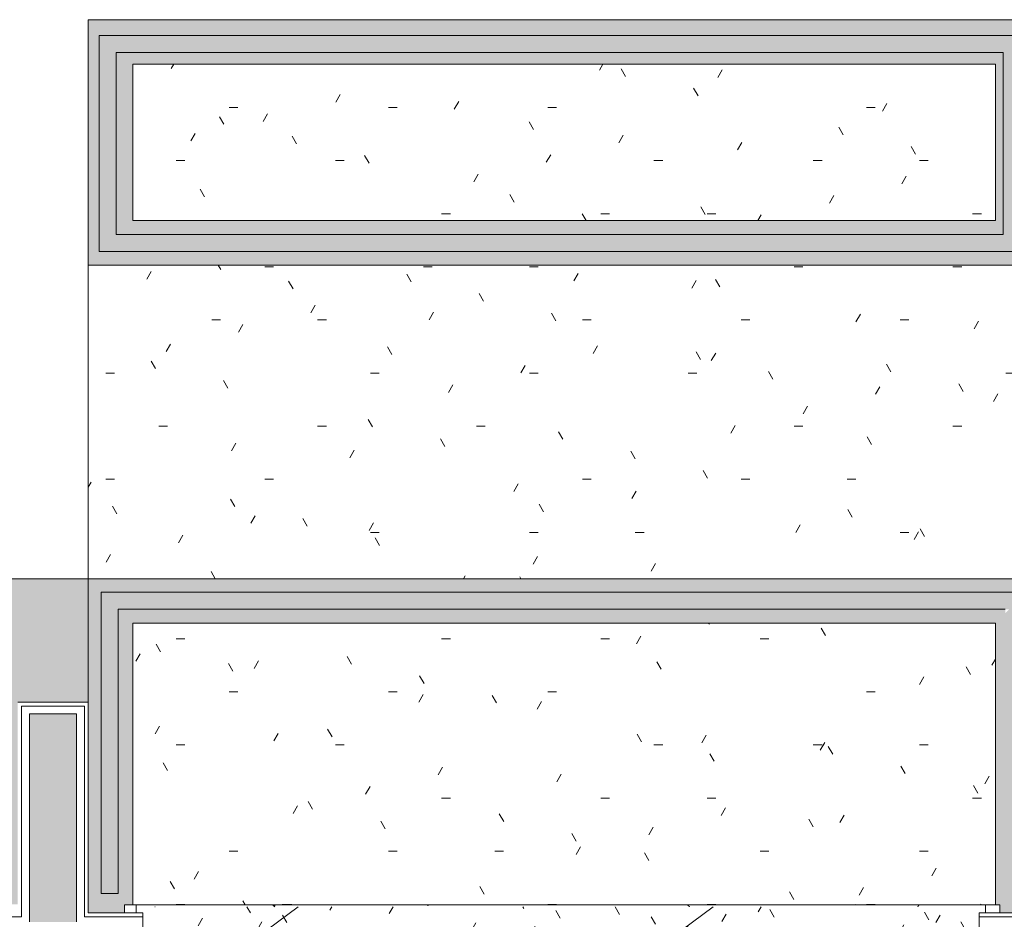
# Model space of a CAD drawing. Header units: millimetres. Extents: x -18260 to 188148, y -14086 to 2351883.
# Tile 345 of 592: x 43497 to 47264, y 4617 to 8058. Entities that reach past the tile are written whole.
import ezdxf

# ---------------------------------------------------------------- set-up
doc = ezdxf.new("R2010")
doc.units = ezdxf.units.MM
for name, color, linetype, lineweight in [('A-AREA', 32, 'Continuous', 9), ('A-FLOR', 192, 'Continuous', 18), ('A-FLOR-PATT', 8, 'Continuous', 18), ('A-GLAZ', 151, 'Continuous', 9), ('A-GLAZ-SILL', 1, 'Continuous', 9), ('A-WALL', 113, 'Continuous', 18), ('A-WALL-PATT', 111, 'Continuous', 25)]:
    doc.layers.add(name, color=color, linetype=linetype, lineweight=lineweight)
pattern_1 = [(0, (0, 0), (812.8, 203.2), [33.528, -576.072, 33.528, -576.072, -3251.2]), (0, (0, 0), (812.8, 203.2), [-1219.2, 33.528, -1185.672, 33.528, -576.072, -1422.4]), (0, (0, 0), (812.8, 203.2), [-3048, 33.528, -372.872, 33.528, -982.472]), (120, (304.8, 101.6), (-582.3764, 602.3054), [33.528, -576.072, 33.528, -576.072, -3251.2]), (120, (304.8, 101.6), (-582.3764, 602.3054), [-1219.2, 33.528, -1185.672, 33.528, -576.072, -1422.4]), (120, (304.8, 101.6), (-582.3764, 602.3054), [-3048, 33.528, -372.872, 33.528, -982.472]), (240, (406.4, 508), (-230.4236, -805.5054), [33.528, -576.072, 33.528, -576.072, -3251.2]), (240, (406.4, 508), (-230.4236, -805.5054), [-1219.2, 33.528, -1185.672, 33.528, -576.072, -1422.4]), (240, (406.4, 508), (-230.4236, -805.5054), [-3048, 33.528, -372.872, 33.528, -982.472])]

# ---------------------------------------------------------------- blocks, each defined once
blk = doc.blocks.new('FP_107-PLANTA DE IMPERMEABILIZAÇÃO - 1 PAV_')
at = {"layer": 'A-GLAZ-SILL', "color": 90, "lineweight": 5}
for p, q in [((-1630, 107.5), (-1675, 107.5)), ((1675, 107.5), (1620, 107.5))]:
    blk.add_line(p, q, dxfattribs=at)
at = {"layer": 'A-GLAZ-SILL', "lineweight": 5}
for p, q in [((-1470.6, 108.6), (-1470.8, 108.7)), ((-1470.5, 108.6), (-1470.6, 108.6)), ((-1470.4, 108.6), (-1470.5, 108.6)), ((-1470.2, 108.5), (-1470.4, 108.6)), ((-1470.1, 108.5), (-1470.2, 108.5)), ((-1470, 108.4), (-1470.1, 108.5)), ((-1469.8, 108.4), (-1470, 108.4)), ((-1469.7, 108.3), (-1469.8, 108.4)), ((-1469.6, 108.2), (-1469.7, 108.3)), ((-1469.4, 108.1), (-1469.6, 108.2)), ((-1469.3, 108), (-1469.4, 108.1)), ((-1469.2, 107.9), (-1469.3, 108)), ((-1469.1, 107.8), (-1469.2, 107.9)), ((-1468.9, 107.6), (-1469.1, 107.8)), ((-1468.8, 107.5), (-1468.9, 107.6)), ((-1045.4, 107.5), (-1045.8, 107.5)), ((-1045, 107.6), (-1045.4, 107.5)), ((-1044.7, 107.7), (-1045, 107.6)), ((-1044.3, 107.7), (-1044.7, 107.7)), ((-1044, 107.8), (-1044.3, 107.7)), ((-1043.6, 107.9), (-1044, 107.8)), ((-1043.3, 107.9), (-1043.6, 107.9)), ((-1042.9, 108), (-1043.3, 107.9)), ((-1042.5, 108.1), (-1042.9, 108)), ((-1042.2, 108.1), (-1042.5, 108.1)), ((-1041.8, 108.2), (-1042.2, 108.1)), ((-1041.5, 108.2), (-1041.8, 108.2)), ((-1041.1, 108.3), (-1041.5, 108.2)), ((-1040.8, 108.3), (-1041.1, 108.3)), ((-1040.4, 108.3), (-1040.8, 108.3)), ((-1040, 108.4), (-1040.4, 108.3)), ((-1039.7, 108.4), (-1040, 108.4)), ((-1039.3, 108.4), (-1039.7, 108.4)), ((-1039, 108.5), (-1039.3, 108.4)), ((-1038.6, 108.5), (-1039, 108.5)), ((-1038.3, 108.5), (-1038.6, 108.5)), ((-1037.9, 108.6), (-1038.3, 108.5)), ((-1037.5, 108.6), (-1037.9, 108.6)), ((-1037.2, 108.6), (-1037.5, 108.6)), ((-1036.8, 108.6), (-1037.2, 108.6)), ((-1036.5, 108.6), (-1036.8, 108.6)), ((-1036.1, 108.6), (-1036.5, 108.6)), ((-1035.8, 108.7), (-1036.1, 108.6)), ((-1035.4, 108.7), (-1035.8, 108.7)), ((-1035.1, 108.7), (-1035.4, 108.7)), ((-288.1, 107.6), (-288.2, 107.5)), ((-288, 107.8), (-288.1, 107.6)), ((-287.9, 107.9), (-288, 107.8)), ((-287.7, 108), (-287.9, 107.9)), ((-287.6, 108.1), (-287.7, 108)), ((-287.5, 108.2), (-287.6, 108.1)), ((-287.3, 108.3), (-287.5, 108.2)), ((-287.2, 108.4), (-287.3, 108.3)), ((-287.1, 108.4), (-287.2, 108.4)), ((-286.9, 108.5), (-287.1, 108.4)), ((-286.8, 108.5), (-286.9, 108.5)), ((-286.7, 108.6), (-286.8, 108.5)), ((-286.5, 108.6), (-286.7, 108.6)), ((-286.4, 108.6), (-286.5, 108.6)), ((-286.3, 108.7), (-286.4, 108.6)), ((64.2, 107.9), (64, 107.8)), ((64.3, 108), (64.2, 107.9)), ((64.4, 108.1), (64.3, 108)), ((64.5, 108.2), (64.4, 108.1)), ((64.7, 108.3), (64.5, 108.2)), ((64.8, 108.4), (64.7, 108.3)), ((64.9, 108.5), (64.8, 108.4)), ((65, 108.5), (64.9, 108.5)), ((65.2, 108.6), (65, 108.5)), ((65.3, 108.6), (65.2, 108.6)), ((65.4, 108.6), (65.3, 108.6)), ((65.6, 108.6), (65.4, 108.6)), ((65.7, 108.7), (65.6, 108.6)), ((542.1, 107.5), (541.8, 107.5)), ((542.5, 107.6), (542.1, 107.5)), ((542.8, 107.7), (542.5, 107.6)), ((543.2, 107.7), (542.8, 107.7)), ((543.5, 107.8), (543.2, 107.7)), ((543.9, 107.9), (543.5, 107.8)), ((544.3, 107.9), (543.9, 107.9)), ((544.6, 108), (544.3, 107.9)), ((545, 108.1), (544.6, 108)), ((545.3, 108.1), (545, 108.1)), ((545.7, 108.2), (545.3, 108.1)), ((546, 108.2), (545.7, 108.2)), ((546.4, 108.3), (546, 108.2)), ((546.7, 108.3), (546.4, 108.3)), ((547.1, 108.3), (546.7, 108.3)), ((547.5, 108.4), (547.1, 108.3)), ((547.8, 108.4), (547.5, 108.4)), ((548.2, 108.4), (547.8, 108.4)), ((548.5, 108.5), (548.2, 108.4)), ((548.9, 108.5), (548.5, 108.5)), ((549.2, 108.5), (548.9, 108.5)), ((549.6, 108.6), (549.2, 108.5)), ((550, 108.6), (549.6, 108.6)), ((550.3, 108.6), (550, 108.6)), ((550.7, 108.6), (550.3, 108.6)), ((551, 108.6), (550.7, 108.6)), ((551.4, 108.6), (551, 108.6)), ((551.7, 108.7), (551.4, 108.6)), ((552.1, 108.7), (551.7, 108.7)), ((552.5, 108.7), (552.1, 108.7)), ((885.1, 107.7), (885, 107.5)), ((885.2, 107.8), (885.1, 107.7)), ((885.3, 107.9), (885.2, 107.8)), ((885.5, 108), (885.3, 107.9)), ((885.6, 108.1), (885.5, 108)), ((885.7, 108.2), (885.6, 108.1)), ((885.9, 108.3), (885.7, 108.2)), ((886, 108.4), (885.9, 108.3)), ((886.1, 108.4), (886, 108.4)), ((886.3, 108.5), (886.1, 108.4)), ((886.4, 108.6), (886.3, 108.5)), ((886.5, 108.6), (886.4, 108.6)), ((886.6, 108.6), (886.5, 108.6)), ((886.8, 108.6), (886.6, 108.6)), ((886.9, 108.7), (886.8, 108.6)), ((1119.7, 107.6), (1119.6, 107.5)), ((1119.8, 107.8), (1119.7, 107.6)), ((1120, 107.9), (1119.8, 107.8)), ((1120.1, 108), (1120, 107.9)), ((1120.2, 108.1), (1120.1, 108)), ((1120.4, 108.2), (1120.2, 108.1)), ((1120.5, 108.3), (1120.4, 108.2)), ((1120.6, 108.4), (1120.5, 108.3)), ((1120.7, 108.4), (1120.6, 108.4)), ((1120.9, 108.5), (1120.7, 108.4)), ((1121, 108.5), (1120.9, 108.5)), ((1121.1, 108.6), (1121, 108.5)), ((1121.3, 108.6), (1121.1, 108.6)), ((1121.4, 108.6), (1121.3, 108.6)), ((1121.5, 108.7), (1121.4, 108.6)), ((1227.7, 108.6), (1227.5, 108.7)), ((1227.8, 108.6), (1227.7, 108.6)), ((1227.9, 108.6), (1227.8, 108.6)), ((1228, 108.6), (1227.9, 108.6)), ((1228.2, 108.5), (1228, 108.6)), ((1228.3, 108.5), (1228.2, 108.5))]:
    blk.add_line(p, q, dxfattribs=at)
blk = doc.blocks.new('CC_PEITORIL - PEITORIL-V106-PLANTA DE IMPERMEABILIZAÇÃO - 1 PAV_')
at = {"layer": 'A-GLAZ-SILL', "lineweight": 5}
h = blk.add_hatch(dxfattribs=at)
h.set_pattern_fill('FP_53', color=256, style=0, pattern_type=2)
h.set_pattern_definition([(0, (6217.37, -4564.16), (406.4, 101.6), [33.528, -271.272, 33.528, -271.272, -1625.6]), (0, (6217.37, -4564.16), (406.4, 101.6), [-609.6, 33.528, -576.072, 33.528, -271.272, -711.2]), (0, (6217.37, -4564.16), (406.4, 101.6), [-1524, 33.528, -169.672, 33.528, -474.472]), (120, (6369.77, -4513.36), (-291.1882, 301.1527), [33.528, -271.272, 33.528, -271.272, -1625.6]), (120, (6369.77, -4513.36), (-291.1882, 301.1527), [-609.6, 33.528, -576.072, 33.528, -271.272, -711.2]), (120, (6369.77, -4513.36), (-291.1882, 301.1527), [-1524, 33.528, -169.672, 33.528, -474.472]), (240, (6420.57, -4310.16), (-115.2118, -402.7527), [33.528, -271.272, 33.528, -1896.872]), (240, (6420.57, -4310.16), (-115.2118, -402.7527), [-338.328, -271.272, 33.528, -576.072, -1016]), (240, (6420.57, -4310.16), (-115.2118, -402.7527), [-1219.2, 33.528, -271.272, 33.528, -677.672]), (240, (6420.57, -4310.16), (-115.2118, -402.7527), [-1557.528, -169.672, 33.528, -474.472])])
h.paths.add_polyline_path([(-1675, 77.5), (-1630, 77.6), (-1630, 101), (-1675, 101), (-1675, 93.5)])
h.paths.add_polyline_path([(1657.3, 77.5), (1675, 77.5), (1675, 101), (1620, 100.6), (1620, 77.5), (1650, 77.5)])
h = blk.add_hatch(dxfattribs=at)
h.set_pattern_fill('FP_54', color=256, style=0, pattern_type=2)
h.set_pattern_definition([(216.87, (6852.37, -2976.66), (4762.494, 3175.009), [793.75, -7143.75]), (206.565, (7804.9, -3452.9), (-1587.5, -1587.5), [1774.88, -1774.88]), (198.435, (7804.87, -4246.66), (-3174.997, -1587.503), [1004.02, -4016.1])])
h.paths.add_polyline_path([(-1675, 77.5), (-1630, 77.6), (-1630, 101), (-1675, 101), (-1675, 93.5)])
h.paths.add_polyline_path([(1657.3, 77.5), (1675, 77.5), (1675, 101), (1620, 100.6), (1620, 77.5), (1650, 77.5)])
at = {"layer": 'A-GLAZ-SILL', "color": 90, "lineweight": 5}
for p, q in [((-1675, 101), (-1675, 107.5)), ((-1675, 101), (-1675, 77.5)), ((1675, 107.5), (1675, 101)), ((1675, 77.5), (1675, 101))]:
    blk.add_line(p, q, dxfattribs=at)
at = {"layer": 'A-GLAZ', "color": 90, "lineweight": 5}
blk.add_blockref('FP_107-PLANTA DE IMPERMEABILIZAÇÃO - 1 PAV_', (0, 0), dxfattribs=at)
blk = doc.blocks.new('FP_208-PLANTA DE IMPERMEABILIZAÇÃO - 1 PAV_')
at = {"layer": 'A-GLAZ-SILL', "color": 90, "lineweight": 5}
blk.add_line((1625, 107.5), (-1625, 107.5), dxfattribs=at)
at = {"layer": 'A-GLAZ-SILL', "lineweight": 5}
for p, q in [((-1328.7, 107.2), (-1328.8, 107.1)), ((-1328.5, 107.4), (-1328.7, 107.2)), ((-1328.4, 107.5), (-1328.5, 107.4)), ((-1328.3, 107.7), (-1328.4, 107.5)), ((-1328.2, 107.8), (-1328.3, 107.7)), ((-1328, 107.9), (-1328.2, 107.8)), ((-1327.9, 108), (-1328, 107.9)), ((-1327.8, 108.1), (-1327.9, 108)), ((-1327.6, 108.2), (-1327.8, 108.1)), ((-1327.5, 108.3), (-1327.6, 108.2)), ((-1327.4, 108.4), (-1327.5, 108.3)), ((-1327.3, 108.4), (-1327.4, 108.4)), ((-1327.1, 108.5), (-1327.3, 108.4)), ((-1327, 108.5), (-1327.1, 108.5)), ((-1326.9, 108.6), (-1327, 108.5)), ((-1326.7, 108.6), (-1326.9, 108.6)), ((-1326.6, 108.6), (-1326.7, 108.6)), ((-1326.5, 108.7), (-1326.6, 108.6)), ((-1108.7, 108.7), (-1108.8, 108.7)), ((-1108.5, 108.6), (-1108.7, 108.7)), ((-1108.3, 108.6), (-1108.5, 108.6)), ((-1108.1, 108.6), (-1108.3, 108.6)), ((-1107.9, 108.6), (-1108.1, 108.6)), ((-1107.7, 108.6), (-1107.9, 108.6)), ((-1107.5, 108.5), (-1107.7, 108.6)), ((-1107.3, 108.5), (-1107.5, 108.5)), ((-1107.1, 108.5), (-1107.3, 108.5)), ((-1106.9, 108.4), (-1107.1, 108.5)), ((-1106.8, 108.4), (-1106.9, 108.4)), ((-1106.6, 108.4), (-1106.8, 108.4)), ((-1106.4, 108.3), (-1106.6, 108.4)), ((-1106.2, 108.3), (-1106.4, 108.3)), ((-1106, 108.2), (-1106.2, 108.3)), ((-1105.8, 108.1), (-1106, 108.2)), ((-1105.6, 108.1), (-1105.8, 108.1)), ((-1105.4, 108), (-1105.6, 108.1)), ((-1105.2, 107.9), (-1105.4, 108)), ((-1105.1, 107.9), (-1105.2, 107.9)), ((-1104.9, 107.8), (-1105.1, 107.9)), ((-1104.7, 107.7), (-1104.9, 107.8)), ((-1104.5, 107.6), (-1104.7, 107.7)), ((-1104.3, 107.6), (-1104.5, 107.6)), ((-1104.1, 107.5), (-1104.3, 107.6)), ((-1103.9, 107.4), (-1104.1, 107.5)), ((-1103.7, 107.3), (-1103.9, 107.4)), ((-1103.5, 107.2), (-1103.7, 107.3)), ((-1103.3, 107.1), (-1103.5, 107.2)), ((-1103.2, 107), (-1103.3, 107.1)), ((-1103, 106.9), (-1103.2, 107)), ((-1102.8, 106.8), (-1103, 106.9)), ((-1102.6, 106.6), (-1102.8, 106.8)), ((-1102.4, 106.5), (-1102.6, 106.6)), ((-1102.2, 106.4), (-1102.4, 106.5)), ((-1102, 106.3), (-1102.2, 106.4)), ((-1101.8, 106.2), (-1102, 106.3)), ((-1101.6, 106.1), (-1101.8, 106.2)), ((-1101.5, 105.9), (-1101.6, 106.1)), ((-1101.3, 105.8), (-1101.5, 105.9)), ((-1101.1, 105.7), (-1101.3, 105.8)), ((-1100.9, 105.5), (-1101.1, 105.7)), ((-1100.7, 105.4), (-1100.9, 105.5)), ((-1100.5, 105.3), (-1100.7, 105.4)), ((-1100.3, 105.1), (-1100.5, 105.3)), ((-1100.1, 105), (-1100.3, 105.1)), ((-1099.9, 104.8), (-1100.1, 105)), ((-1099.8, 104.7), (-1099.9, 104.8)), ((-1099.6, 104.5), (-1099.8, 104.7)), ((-1099.4, 104.4), (-1099.6, 104.5)), ((-1099.2, 104.2), (-1099.4, 104.4)), ((-1099, 104.1), (-1099.2, 104.2)), ((-1098.8, 103.9), (-1099, 104.1)), ((-1098.6, 103.8), (-1098.8, 103.9)), ((-1098.4, 103.6), (-1098.6, 103.8)), ((-1098.2, 103.5), (-1098.4, 103.6)), ((-1098, 103.3), (-1098.2, 103.5)), ((-1097.9, 103.1), (-1098, 103.3)), ((-1097.7, 103), (-1097.9, 103.1)), ((-1097.5, 102.8), (-1097.7, 103)), ((-1097.5, 101.3), (-1097.6, 101)), ((-1097.3, 102.7), (-1097.5, 102.8)), ((-1097.3, 101.5), (-1097.5, 101.3)), ((-1097.1, 102.5), (-1097.3, 102.7)), ((-1097.2, 101.8), (-1097.3, 101.5)), ((-1097.1, 102.1), (-1097.2, 101.8)), ((-1096.9, 102.3), (-1097.1, 102.5)), ((-1097, 102.3), (-1097.1, 102.1)), ((-1096.8, 102.6), (-1097, 102.3)), ((-1096.7, 102.2), (-1096.9, 102.3)), ((-1096.7, 102.8), (-1096.8, 102.6)), ((-1096.6, 103.1), (-1096.7, 102.8)), ((-1096.5, 102), (-1096.7, 102.2)), ((-1096.4, 103.4), (-1096.6, 103.1)), ((-1096.3, 101.8), (-1096.5, 102)), ((-1096.3, 103.6), (-1096.4, 103.4)), ((-1096.2, 103.9), (-1096.3, 103.6)), ((-1096.2, 101.7), (-1096.3, 101.8)), ((-1096, 104.1), (-1096.2, 103.9)), ((-1096, 101.5), (-1096.2, 101.7)), ((-1095.9, 104.4), (-1096, 104.1)), ((-1095.8, 101.3), (-1096, 101.5)), ((-1095.8, 104.6), (-1095.9, 104.4)), ((-1095.6, 104.8), (-1095.8, 104.6)), ((-1095.6, 101.2), (-1095.8, 101.3)), ((-1095.5, 105.1), (-1095.6, 104.8)), ((-1095.4, 101), (-1095.6, 101.2)), ((-1095.4, 105.3), (-1095.5, 105.1)), ((-1095.2, 105.5), (-1095.4, 105.3)), ((-1095.1, 105.7), (-1095.2, 105.5)), ((-1095, 105.9), (-1095.1, 105.7)), ((-1094.9, 106.1), (-1095, 105.9)), ((-1094.7, 106.3), (-1094.9, 106.1)), ((-1094.6, 106.5), (-1094.7, 106.3)), ((-1094.5, 106.7), (-1094.6, 106.5)), ((-1094.3, 106.9), (-1094.5, 106.7)), ((-1094.2, 107), (-1094.3, 106.9)), ((-1094.1, 107.2), (-1094.2, 107)), ((-1093.9, 107.4), (-1094.1, 107.2)), ((-1093.8, 107.5), (-1093.9, 107.4)), ((-1093.7, 107.6), (-1093.8, 107.5)), ((-1093.5, 107.8), (-1093.7, 107.6)), ((-1093.4, 107.9), (-1093.5, 107.8)), ((-1093.3, 108), (-1093.4, 107.9)), ((-1093.1, 108.1), (-1093.3, 108)), ((-1093, 108.2), (-1093.1, 108.1)), ((-1092.9, 108.3), (-1093, 108.2)), ((-1092.8, 108.4), (-1092.9, 108.3)), ((-1092.6, 108.4), (-1092.8, 108.4)), ((-1092.5, 108.5), (-1092.6, 108.4)), ((-1092.4, 108.5), (-1092.5, 108.5)), ((-1092.2, 108.6), (-1092.4, 108.5)), ((-1092.1, 108.6), (-1092.2, 108.6)), ((-1092, 108.6), (-1092.1, 108.6)), ((-1091.8, 108.7), (-1092, 108.6)), ((-509.6, 103.9), (-509.7, 103.6)), ((-509.4, 104.1), (-509.6, 103.9)), ((-509.3, 104.4), (-509.4, 104.1)), ((-509.2, 104.6), (-509.3, 104.4)), ((-509, 104.9), (-509.2, 104.6)), ((-508.9, 105.1), (-509, 104.9)), ((-508.8, 105.3), (-508.9, 105.1)), ((-508.6, 105.5), (-508.8, 105.3)), ((-508.5, 105.7), (-508.6, 105.5)), ((-508.4, 105.9), (-508.5, 105.7)), ((-508.3, 106.1), (-508.4, 105.9)), ((-508.1, 106.3), (-508.3, 106.1)), ((-508, 106.5), (-508.1, 106.3)), ((-507.9, 106.7), (-508, 106.5)), ((-507.7, 106.9), (-507.9, 106.7)), ((-507.6, 107), (-507.7, 106.9)), ((-507.5, 107.2), (-507.6, 107)), ((-507.3, 107.4), (-507.5, 107.2)), ((-507.2, 107.5), (-507.3, 107.4)), ((-507.1, 107.6), (-507.2, 107.5)), ((-506.9, 107.8), (-507.1, 107.6)), ((-506.8, 107.9), (-506.9, 107.8)), ((-506.7, 108), (-506.8, 107.9)), ((-506.6, 108.1), (-506.7, 108)), ((-506.4, 108.2), (-506.6, 108.1)), ((-506.3, 108.3), (-506.4, 108.2)), ((-506.2, 108.4), (-506.3, 108.3)), ((-506, 108.4), (-506.2, 108.4)), ((-505.9, 108.5), (-506, 108.4)), ((-505.8, 108.5), (-505.9, 108.5)), ((-505.6, 108.6), (-505.8, 108.5)), ((-505.5, 108.6), (-505.6, 108.6)), ((-505.4, 108.6), (-505.5, 108.6)), ((-505.2, 108.7), (-505.4, 108.6)), ((-420.4, 108.6), (-420.6, 108.7)), ((-420.3, 108.6), (-420.4, 108.6)), ((-420.2, 108.6), (-420.3, 108.6)), ((-420.1, 108.6), (-420.2, 108.6)), ((-419.9, 108.5), (-420.1, 108.6)), ((-419.8, 108.5), (-419.9, 108.5)), ((-419.7, 108.4), (-419.8, 108.5)), ((-419.6, 108.3), (-419.7, 108.4)), ((-419.4, 108.2), (-419.6, 108.3)), ((-419.3, 108.1), (-419.4, 108.2)), ((-419.2, 108.1), (-419.3, 108.1)), ((-419.1, 107.9), (-419.2, 108.1)), ((-418.9, 107.8), (-419.1, 107.9)), ((-418.8, 107.7), (-418.9, 107.8)), ((-418.7, 107.6), (-418.8, 107.7)), ((-418.6, 107.5), (-418.7, 107.6)), ((478.8, 108.7), (478.7, 108.7)), ((479, 108.6), (478.8, 108.7)), ((479.2, 108.6), (479, 108.6)), ((479.4, 108.6), (479.2, 108.6)), ((479.6, 108.6), (479.4, 108.6)), ((479.8, 108.6), (479.6, 108.6)), ((480, 108.5), (479.8, 108.6)), ((480.2, 108.5), (480, 108.5)), ((480.4, 108.5), (480.2, 108.5)), ((480.6, 108.4), (480.4, 108.5)), ((480.7, 108.4), (480.6, 108.4)), ((480.9, 108.4), (480.7, 108.4)), ((481.1, 108.3), (480.9, 108.4)), ((481.3, 108.3), (481.1, 108.3)), ((481.5, 108.2), (481.3, 108.3)), ((481.7, 108.1), (481.5, 108.2)), ((481.9, 108.1), (481.7, 108.1)), ((482.1, 108), (481.9, 108.1)), ((482.3, 107.9), (482.1, 108)), ((482.4, 107.9), (482.3, 107.9)), ((482.6, 107.8), (482.4, 107.9)), ((482.8, 107.7), (482.6, 107.8)), ((483, 107.6), (482.8, 107.7)), ((483.2, 107.6), (483, 107.6)), ((483.4, 107.5), (483.2, 107.6)), ((483.6, 107.4), (483.4, 107.5)), ((483.8, 107.3), (483.6, 107.4)), ((484, 107.2), (483.8, 107.3)), ((484.2, 107.1), (484, 107.2)), ((484.3, 107), (484.2, 107.1)), ((484.5, 106.9), (484.3, 107)), ((484.7, 106.8), (484.5, 106.9)), ((484.9, 106.6), (484.7, 106.8)), ((485.1, 106.5), (484.9, 106.6)), ((485.3, 106.4), (485.1, 106.5)), ((485.5, 106.3), (485.3, 106.4)), ((485.7, 106.2), (485.5, 106.3)), ((485.9, 106.1), (485.7, 106.2)), ((486, 105.9), (485.9, 106.1)), ((486.2, 105.8), (486, 105.9)), ((486.4, 105.7), (486.2, 105.8)), ((486.6, 105.5), (486.4, 105.7)), ((486.8, 105.4), (486.6, 105.5)), ((487, 105.3), (486.8, 105.4)), ((487.2, 105.1), (487, 105.3)), ((487.4, 105), (487.2, 105.1)), ((487.6, 104.8), (487.4, 105)), ((487.7, 104.7), (487.6, 104.8)), ((487.9, 104.5), (487.7, 104.7)), ((488.1, 104.4), (487.9, 104.5)), ((488.3, 104.2), (488.1, 104.4)), ((488.5, 104.1), (488.3, 104.2)), ((488.7, 103.9), (488.5, 104.1)), ((488.9, 103.8), (488.7, 103.9)), ((489.1, 103.6), (488.9, 103.8)), ((489.3, 103.5), (489.1, 103.6)), ((489.5, 103.3), (489.3, 103.5)), ((489.6, 103.1), (489.5, 103.3)), ((489.8, 103), (489.6, 103.1)), ((490, 102.8), (489.8, 103)), ((490.2, 102.7), (490, 102.8)), ((490.4, 102.5), (490.2, 102.7)), ((490.6, 102.3), (490.4, 102.5)), ((490.8, 102.2), (490.6, 102.3)), ((491, 102), (490.8, 102.2)), ((491.2, 101.8), (491, 102)), ((491.3, 101.7), (491.2, 101.8)), ((491.5, 101.5), (491.3, 101.7)), ((491.7, 101.3), (491.5, 101.5)), ((491.9, 101.2), (491.7, 101.3)), ((492.1, 101), (491.9, 101.2)), ((1366.2, 101.3), (1366.1, 101)), ((1366.3, 101.5), (1366.2, 101.3)), ((1366.5, 101.8), (1366.3, 101.5)), ((1366.6, 102.1), (1366.5, 101.8)), ((1366.7, 102.3), (1366.6, 102.1)), ((1366.8, 102.6), (1366.7, 102.3)), ((1367, 102.8), (1366.8, 102.6)), ((1367.1, 103.1), (1367, 102.8)), ((1367.2, 103.4), (1367.1, 103.1)), ((1367.4, 103.6), (1367.2, 103.4)), ((1367.5, 103.9), (1367.4, 103.6)), ((1367.6, 104.1), (1367.5, 103.9)), ((1367.8, 104.4), (1367.6, 104.1)), ((1367.9, 104.6), (1367.8, 104.4)), ((1368, 104.8), (1367.9, 104.6)), ((1368.2, 105.1), (1368, 104.8)), ((1368.3, 105.3), (1368.2, 105.1)), ((1368.4, 105.5), (1368.3, 105.3)), ((1368.6, 105.7), (1368.4, 105.5)), ((1368.7, 105.9), (1368.6, 105.7)), ((1368.8, 106.1), (1368.7, 105.9)), ((1368.9, 106.3), (1368.8, 106.1)), ((1369.1, 106.5), (1368.9, 106.3)), ((1369.2, 106.7), (1369.1, 106.5)), ((1369.3, 106.9), (1369.2, 106.7)), ((1369.5, 107), (1369.3, 106.9)), ((1369.6, 107.2), (1369.5, 107)), ((1369.7, 107.4), (1369.6, 107.2)), ((1369.9, 107.5), (1369.7, 107.4)), ((1370, 107.6), (1369.9, 107.5)), ((1370.1, 107.8), (1370, 107.6)), ((1370.3, 107.9), (1370.1, 107.8)), ((1370.4, 108), (1370.3, 107.9)), ((1370.5, 108.1), (1370.4, 108)), ((1370.7, 108.2), (1370.5, 108.1)), ((1370.8, 108.3), (1370.7, 108.2)), ((1370.9, 108.4), (1370.8, 108.3)), ((1371, 108.4), (1370.9, 108.4)), ((1371.2, 108.5), (1371, 108.4)), ((1371.3, 108.5), (1371.2, 108.5)), ((1371.4, 108.6), (1371.3, 108.5)), ((1371.6, 108.6), (1371.4, 108.6)), ((1371.7, 108.6), (1371.6, 108.6)), ((1371.8, 108.7), (1371.7, 108.6))]:
    blk.add_line(p, q, dxfattribs=at)
blk = doc.blocks.new('CC_PEITORIL - PEITORIL-V207-PLANTA DE IMPERMEABILIZAÇÃO - 1 PAV_')
at = {"layer": 'A-GLAZ-SILL', "lineweight": 5}
h = blk.add_hatch(dxfattribs=at)
h.set_pattern_fill('FP_212', color=256, style=0, pattern_type=2)
h.set_pattern_definition([(0, (6222.37, -4564.16), (406.4, 101.6), [33.528, -271.272, 33.528, -271.272, -1625.6]), (0, (6222.37, -4564.16), (406.4, 101.6), [-609.6, 33.528, -576.072, 33.528, -271.272, -711.2]), (0, (6222.37, -4564.16), (406.4, 101.6), [-1524, 33.528, -169.672, 33.528, -474.472]), (120, (6374.77, -4513.36), (-291.1882, 301.1527), [33.528, -271.272, 33.528, -271.272, -1625.6]), (120, (6374.77, -4513.36), (-291.1882, 301.1527), [-609.6, 33.528, -576.072, 33.528, -271.272, -711.2]), (120, (6374.77, -4513.36), (-291.1882, 301.1527), [-1524, 33.528, -169.672, 33.528, -474.472]), (240, (6425.57, -4310.16), (-115.2118, -402.7527), [33.528, -271.272, 33.528, -1896.872]), (240, (6425.57, -4310.16), (-115.2118, -402.7527), [-338.328, -271.272, 33.528, -576.072, -1016]), (240, (6425.57, -4310.16), (-115.2118, -402.7527), [-1219.2, 33.528, -271.272, 33.528, -677.672]), (240, (6425.57, -4310.16), (-115.2118, -402.7527), [-1557.528, -169.672, 33.528, -474.472])])
h.paths.add_polyline_path([(1600, -17.5), (1600, 77.5), (1625, 77.5), (1625, 101), (-1625, 101), (-1625, 77.5), (-1600, 77.5), (-1600, -17.5), (1570, -17.5)])
h = blk.add_hatch(dxfattribs=at)
h.set_pattern_fill('FP_213', color=256, style=0, pattern_type=2)
h.set_pattern_definition([(216.87, (6857.37, -2976.66), (4762.494, 3175.009), [793.75, -7143.75]), (206.565, (7809.9, -3452.9), (-1587.5, -1587.5), [1774.88, -1774.88]), (198.435, (7809.87, -4246.66), (-3174.997, -1587.503), [1004.02, -4016.1])])
h.paths.add_polyline_path([(1600, -17.5), (1600, 77.5), (1625, 77.5), (1625, 101), (-1625, 101), (-1625, 77.5), (-1600, 77.5), (-1600, -17.5), (1570, -17.5)])
at = {"layer": 'A-GLAZ-SILL', "color": 90, "lineweight": 5}
for p, q in [((-1625, 101), (-1625, 107.5)), ((-1625, 101), (-1625, 77.5)), ((1625, 107.5), (1625, 101)), ((1625, 77.5), (1625, 101))]:
    blk.add_line(p, q, dxfattribs=at)
at = {"layer": 'A-GLAZ', "color": 90, "lineweight": 5}
blk.add_blockref('FP_208-PLANTA DE IMPERMEABILIZAÇÃO - 1 PAV_', (0, 0), dxfattribs=at)
blk = doc.blocks.new('BE-PMSa-MOD-ARQ-CONEXAODOFUTURO-EX-000-R_rvt-2-PLANTA DE IMPERMEABILIZAÇÃO - 1 PAV_')
at = {"layer": 'A-FLOR-PATT', "lineweight": 5}
h = blk.add_hatch(dxfattribs=at)
h.set_pattern_fill('FP_2', color=71, style=0, pattern_type=2)
h.set_pattern_definition(pattern_1)
h.paths.add_polyline_path([(-5768.9, 4671.7), (-4560.1, 4671.7), (-4560.1, 5749.2), (-7861.1, 5749.2), (-7861.1, 4671.7), (-6948.2, 4671.7)])
h.paths.add_polyline_path([(-7157.7, 7289.2), (-4560.1, 7289.2), (-4560.1, 7887.7), (-7861.1, 7887.7), (-7861.1, 7289.2)])
h = blk.add_hatch(dxfattribs=at)
h.set_pattern_fill('FP_133', color=55, style=0, pattern_type=2)
h.set_pattern_definition([(0, (266.23, 0), (810.407, 203.2), [33.43, -574.376, 33.43, -574.376, -3241.63]), (0, (266.23, 0), (810.407, 203.2), [-1215.611, 33.429, -1182.181, 33.429, -574.376, -1418.213]), (0, (266.23, 0), (810.407, 203.2), [-3039.027, 33.43, -371.774, 33.43, -979.58]), (119.927, (570.13, 101.6), (-580.663, 602.3046), [33.503, -575.648, 33.503, -3824.458]), (119.927, (570.13, 101.6), (-580.663, 602.3046), [-642.655, -575.648, 33.503, -1184.8, -2030.506]), (119.927, (570.13, 101.6), (-580.663, 602.3046), [-2436.607, 33.503, -575.648, 33.503, -1387.85]), (119.927, (570.13, 101.6), (-580.663, 602.3046), [-3079.263, -372.598, 33.503, -981.75]), (240.073, (671.43, 508), (-229.7464, -805.505), [33.503, -575.648, 33.503, -3824.458]), (240.073, (671.43, 508), (-229.7464, -805.505), [-642.655, -575.648, 33.503, -1184.8, -2030.506]), (240.073, (671.43, 508), (-229.7464, -805.505), [-2436.607, 33.503, -575.648, 33.503, -1387.85]), (240.073, (671.43, 508), (-229.7464, -805.505), [-3079.263, -372.598, 33.503, -981.75])])
h.paths.add_polyline_path([(-8031.1, 5919.2), (-4413.5, 5919.2), (-4413.5, 7119.2), (-8031.1, 7119.2), (-8031.1, 7110.4)])
h = blk.add_hatch(dxfattribs=at)
h.set_pattern_fill('FP_2', color=55, style=0, pattern_type=2)
h.set_pattern_definition(pattern_1)
h.paths.add_polyline_path([(-5768.9, -10125.8), (14705.4, -10125.8), (14705.4, -9779.9), (14699.4, -9779.9), (14699.4, -9763.2), (14681.7, -9763.8), (14671, -9768.5), (14665.9, -9780.7), (14665.9, -9856.3), (14670.7, -9865.1), (14677.5, -9868.5), (14678.4, -9869.2), (14678.4, -9881), (14674.1, -9882.1), (14663.1, -9878), (14654.5, -9869.2), (14652, -9860), (14651.9, -9855.7), (14650.9, -9855.7), (14651.9, -9780.7), (14653.7, -9770.1), (14656.9, -9762.9), (14667.1, -9752.6), (14683.4, -9748.2), (14699.4, -9748.2), (14699.4, -9731.6), (14705.4, -9731.6), (14705.4, -9705.7), (14755.4, -9705.7), (14755.4, -9754.7), (14795.4, -9754.7), (14796, -9756.7), (14812.4, -9756.7), (14811.4, -9815.7), (14810.3, -9815.7), (14811.5, -9818.2), (14811.4, -9819.3), (14811.4, -9820.9), (14827.4, -9827.2), (14827.4, -10125.8), (21231.4, -10125.8), (21231.4, 5919.2), (12003.9, 5918.5), (12003.9, 5447.2), (12268.9, 5447.2), (12268.9, 4674.2), (15653.9, 4674.2), (15653.9, 5447.2), (15923.9, 5447.2), (15923.9, 4674.2), (19999.4, 4674.2), (19999.4, 5447.2), (20269.4, 5447.2), (20269.4, 4280.7), (20299.4, 4280.7), (20298.5, 1530.7), (20269.4, 1530.7), (20269.4, 1143.6), (20299.4, 1143.6), (20298.5, -1606.4), (20269.4, -1606.4), (20269.4, -2040.2), (20299.4, -2040.2), (20298.5, -4790.2), (20269.4, -4790.2), (20269.4, -5273.9), (20299.4, -5273.9), (20298.5, -8023.9), (20269.4, -8023.9), (20269.4, -9308.8), (19999.4, -9308.8), (19999.4, -8513.8), (19913.4, -8513.8), (19913.4, -8347.8), (19635.4, -8347.8), (19635.4, -8377.8), (16285.4, -8377), (16285.4, -8347.8), (15971.9, -8347.8), (15971.9, -8513.8), (15921.4, -8513.8), (15921.4, -9312.6), (15651.4, -9312.6), (15651.4, -8513.8), (15603.4, -8513.8), (15603.4, -8377.8), (12316.9, -8377.8), (12316.9, -8513.8), (12293.9, -8513.8), (12293.9, -9312.6), (11998.9, -9312.6), (11998.9, -8513.8), (11950.9, -8513.8), (11950.9, -8347.8), (11867.6, -8347.8), (11867.6, -8377.8), (8517.6, -8377), (8517.6, -8347.8), (8434.4, -8347.8), (8434.4, -8513.8), (8386.4, -8513.8), (8386.4, -9312.6), (8116.4, -9312.6), (8116.4, -9125.8), (2121.4, -9125.8), (2121.4, -9312.6), (1851.4, -9312.6), (1851.4, -9125.8), (-4143.6, -9125.8), (-4143.6, -9312.6), (-4413.6, -9312.6), (-4413.6, -8513.8), (-4461.6, -8513.8), (-4461.6, -8347.8), (-4547.4, -8347.8), (-4547.4, -8377.8), (-7897.4, -8377), (-7897.4, -8347.8), (-7983.1, -8347.8), (-7983.1, -8513.8), (-8031.1, -8513.8), (-8031.1, -9308.8), (-8301.1, -9308.8), (-8301.1, -8513.8), (-8349.1, -8513.8), (-8349.1, -8347.8), (-8354.9, -8347.8), (-8354.9, -8377.8), (-11704.9, -8377), (-11705.7, -8347.8), (-11710.6, -8347.8), (-11710.6, -8513.8), (-11758.6, -8513.8), (-11758.6, -9308.8), (-12028.6, -9308.8), (-12028.6, -8513.8), (-12076.6, -8513.8), (-12076.6, -8347.8), (-12498.6, -8347.8), (-12498.6, -8377.8), (-15848.6, -8377), (-15848.6, -8347.8), (-16270.6, -8347.8), (-16270.6, -8513.8), (-16356.6, -8513.8), (-16356.6, -9308.8), (-16626.6, -9308.8), (-16626.6, -7987.1), (-16656.6, -7987.1), (-16655.7, -5237.1), (-16626.6, -5237.1), (-16626.6, -4803.3), (-16656.6, -4803.3), (-16655.7, -2053.3), (-16626.6, -2053.3), (-16626.6, -1620.8), (-16656.6, -1620.8), (-16655.7, 1129.2), (-16626.6, 1129.2), (-16626.6, 1534.2), (-16656.6, 1534.2), (-16655.8, 4291.7), (-16626.6, 4291.7), (-16626.6, 5479.2), (-16356.6, 5479.2), (-16356.6, 4674.2), (-12028.6, 4674.2), (-12028.6, 5447.2), (-11733.6, 5446.9), (-11733.6, 4674.2), (-8301.1, 4674.2), (-8301.1, 5447.2), (-8031.1, 5447.2), (-8031.1, 5919.2), (-17588.6, 5919.2), (-17588.6, -10125.8), (-10486.3, -10125.8)])
h.paths.add_polyline_path([(14665.7, -9780.7), (14665.6, -9779.8), (14665.6, -9780.7)])
h.paths.add_polyline_path([(15648.4, -8468.8), (15650.9, -8468.8), (15650.9, -8347.8), (15648.4, -8347.8), (15648.4, -8349.4)])
at = {"layer": 'A-WALL', "lineweight": 5}
h = blk.add_hatch(color=254, dxfattribs=at)
h.paths.add_polyline_path([(-7924.6, 7931.7), (-7989.6, 7996.7), (-7970.1, 7996.7), (-7905.1, 7931.7)])
h.paths.add_polyline_path([(-8031.1, 7887.7), (-7989.6, 7887.7), (-7989.6, 7931.7), (-7924.6, 7931.7), (-7924.6, 7887.7), (-4560.1, 7887.7), (-4560.1, 8057.7), (-8031.1, 8057.7), (-8031.1, 7931.7)])
h = blk.add_hatch(color=254, dxfattribs=at)
h.paths.add_polyline_path([(-4529.6, 7931.7), (-4516.1, 7931.7), (-4529.6, 7918.2)])
h.paths.add_polyline_path([(-4413.5, 7289.2), (-4413.5, 8057.7), (-4560.1, 8057.7), (-4560.1, 7996.7), (-4464.6, 7996.7), (-4529.6, 7931.7), (-4560.1, 7931.7), (-4560.1, 7289.2)])
for points in [[(-8031.1, 7119.2), (-7861.1, 7119.2), (-7861.1, 7171.7), (-7989.6, 7171.7), (-7924.6, 7236.7), (-7861.1, 7236.7), (-7861.1, 7887.7), (-8031.1, 7887.7), (-8031.1, 7289.2)], [(-4560.1, 7119.2), (-4413.5, 7119.2), (-4413.5, 7289.2), (-4464.6, 7289.2), (-4464.6, 7193.7), (-4529.6, 7258.7), (-4529.6, 7289.2), (-7861.1, 7289.2), (-7861.1, 7119.2), (-4589.5, 7119.2)], [(-8008.1, 4641.7), (-7892.4, 4641.7), (-7892.4, 4671.7), (-7861.1, 4671.7), (-7861.1, 5749.2), (-8031.1, 5749.2), (-8031.1, 4641.7), (-8028.1, 4641.7)]]:
    blk.add_hatch(color=254, dxfattribs=at).paths.add_polyline_path(points)
h = blk.add_hatch(color=254, dxfattribs=at)
h.paths.add_polyline_path([(-7917.1, 5803), (-7982.1, 5868), (-7980, 5868), (-7915, 5803)])
h.paths.add_polyline_path([(-7982.1, 5749.2), (-7982.1, 5803), (-7917.1, 5803), (-7917.1, 5749.2), (-4560.1, 5749.2), (-4560.1, 5919.2), (-8031.1, 5919.2), (-8031.1, 5749.2)])
h = blk.add_hatch(color=254, dxfattribs=at)
h.paths.add_polyline_path([(-4522.1, 5803), (-4506.3, 5803), (-4522.1, 5787.1)])
h.paths.add_polyline_path([(-4416.6, 4641.7), (-4390.1, 4641.7), (-4390.1, 4719.2), (-4413.5, 4719.2), (-4413.5, 5919.2), (-4560.1, 5919.2), (-4560.1, 5868), (-4457.1, 5868), (-4522.1, 5803), (-4560.1, 5803), (-4560.1, 4671.7), (-4542.4, 4670.8), (-4542.4, 4641.7), (-4426.6, 4641.7)])
at = {"layer": 'A-WALL-PATT', "lineweight": 5}
blk.add_hatch(color=57, dxfattribs=at).paths.add_polyline_path([(-8076.1, 4607.2), (-8076.1, 5402.2), (-8256.1, 5402.2), (-8256.1, 4607.2), (-8098.5, 4607.2)])
at = {"layer": 'A-AREA', "color": 90, "lineweight": 5}
for p, q in [((-4560.1, 7887.7), (-7861.1, 7887.7)), ((-7861.1, 7887.7), (-7861.1, 7289.2)), ((-4560.1, 7289.2), (-4560.1, 7887.7)), ((-7861.1, 7289.2), (-4560.1, 7289.2)), ((-4560.1, 5749.2), (-7861.1, 5749.2)), ((-7861.1, 5749.2), (-7861.1, 4671.4)), ((-4560.1, 4671.4), (-4560.1, 5749.2))]:
    blk.add_line(p, q, dxfattribs=at)
at = {"layer": 'A-FLOR', "color": 250, "lineweight": 5}
for p, q in [((-8031.1, 5919.2), (-8031.1, 7119.2)), ((-8031.1, 7119.2), (-8031.1, 5919.2)), ((-8031.1, 5919.2), (-17588.6, 5919.2))]:
    blk.add_line(p, q, dxfattribs=at)
at = {"layer": 'A-WALL', "color": 250, "lineweight": 5}
for p, q in [((-8031.1, 8057.7), (-4560.1, 8057.7)), ((-8031.1, 8057.7), (-8031.1, 7887.7)), ((-4413.5, 8057.7), (-4560.1, 8057.7)), ((-8031.1, 7119.2), (-8031.1, 7887.7)), ((-4560.1, 7887.7), (-7861.1, 7887.7)), ((-7861.1, 7887.7), (-7861.1, 7289.2)), ((-4560.1, 7289.2), (-4560.1, 7887.7)), ((-7861.1, 7289.2), (-4560.1, 7289.2)), ((-8031.1, 7119.2), (-7861.1, 7119.2)), ((-4413.5, 7119.2), (-7861.1, 7119.2)), ((-8031.1, 5919.2), (-4560.1, 5919.2)), ((-8031.1, 5919.2), (-8031.1, 5749.2)), ((-4413.5, 5919.2), (-4560.1, 5919.2)), ((-8031.1, 5447.2), (-8031.1, 5749.2)), ((-4560.1, 5749.2), (-7861.1, 5749.2)), ((-7861.1, 5749.2), (-7861.1, 4671.4)), ((-4560.1, 4671.4), (-4560.1, 5749.2))]:
    blk.add_line(p, q, dxfattribs=at)
at = {"layer": 'A-WALL', "color": 130, "lineweight": 9}
for p, q in [((-8286.1, 5447.2), (-8301.1, 5447.2)), ((-8046.1, 5447.2), (-8286.1, 5447.2)), ((-8031.1, 5447.2), (-8046.1, 5447.2)), ((-8031.1, 4641.7), (-8031.1, 5447.2)), ((-7822.4, 4641.7), (-8031.1, 4641.7)), ((-7822.4, 4546.7), (-7822.4, 4641.7)), ((-4323.6, 4641.7), (-4622.4, 4641.7)), ((-4622.4, 4641.7), (-4622.4, 4546.7))]:
    blk.add_line(p, q, dxfattribs=at)
at = {"layer": 'A-WALL', "color": 90, "lineweight": 5}
for p, q in [((-8256.1, 5432.2), (-8286.1, 5432.2)), ((-8286.1, 5432.2), (-8286.1, 4641.7)), ((-8076.1, 5432.2), (-8256.1, 5432.2)), ((-8076.1, 5432.2), (-8046.1, 5432.2)), ((-8046.1, 5432.2), (-8046.1, 4641.7)), ((-8256.1, 5402.2), (-8076.1, 5402.2)), ((-8256.1, 5402.2), (-8256.1, 4641.7)), ((-8076.1, 5402.2), (-8076.1, 4641.7)), ((-8286.1, 4641.7), (-8286.1, 4626.7)), ((-8256.1, 4641.7), (-8256.1, 4626.7)), ((-8076.1, 4641.7), (-8076.1, 4607.2)), ((-8046.1, 4641.7), (-8046.1, 4626.7)), ((-8286.1, 4626.7), (-8427.4, 4626.7)), ((-8256.1, 4626.7), (-8256.1, 4607.2)), ((-8031.1, 4626.7), (-8046.1, 4626.7)), ((-7822.4, 4626.7), (-8031.1, 4626.7)), ((-4323.6, 4626.7), (-4622.4, 4626.7))]:
    blk.add_line(p, q, dxfattribs=at)
at = {"layer": 'A-GLAZ', "color": 250, "lineweight": 5}
for name, p in [('CC_PEITORIL - PEITORIL-V106-PLANTA DE IMPERMEABILIZAÇÃO - 1 PAV_', (-6217.4, 4564.2)), ('CC_PEITORIL - PEITORIL-V207-PLANTA DE IMPERMEABILIZAÇÃO - 1 PAV_', (-6222.4, 4564.2))]:
    blk.add_blockref(name, p, dxfattribs=at)

msp = doc.modelspace()

# ---------------------------------------------------------------- hatches: boundary and pattern name
at = {"layer": 'A-WALL', "lineweight": 5}
h = msp.add_hatch(color=256, dxfattribs=at)
h.paths.add_polyline_path([(43885.028, 7931.658), (43820.028, 7996.658), (43800.526, 7996.658), (43865.526, 7931.658)])
h.paths.add_polyline_path([(47260.526, 7931.658), (47325.526, 7996.658), (47230.026, 7996.658), (47230.026, 7931.658)])
for points in [[(43800.526, 7887.658), (43865.526, 7887.658), (43865.526, 7931.658), (43800.526, 7931.658)], [(43929.028, 7171.658), (43929.028, 7236.658), (43865.526, 7236.658), (43800.526, 7171.658)], [(43873.003, 5749.159), (43873.003, 5803.011), (43808.003, 5803.011), (43808.003, 5749.159)]]:
    msp.add_hatch(color=256, dxfattribs=at).paths.add_polyline_path(points)
h = msp.add_hatch(color=256, dxfattribs=at)
h.paths.add_polyline_path([(47325.526, 7193.659), (47325.526, 7289.159), (47260.526, 7289.159), (47260.526, 7258.659), (47282.527, 7236.658)])
h.paths.add_polyline_path([(47260.526, 7918.158), (47274.026, 7931.658), (47260.526, 7931.658)])
h = msp.add_hatch(color=256, dxfattribs=at)
h.paths.add_polyline_path([(43873.003, 5803.011), (43875.176, 5803.011), (43810.176, 5868.011), (43808.003, 5868.011)])
h.paths.add_polyline_path([(47268.003, 5803.011), (47333.003, 5868.011), (47230.026, 5868.011), (47230.026, 5803.011)])

# ---------------------------------------------------------------- linework, layer by layer
at = {"layer": 'A-WALL'}
for p, q in [((43800.526, 7996.658), (47325.526, 7996.658)), ((43800.526, 7171.658), (43800.526, 7996.658)), ((47260.526, 7931.658), (43865.526, 7931.658)), ((43865.526, 7931.658), (43865.526, 7236.658)), ((47260.526, 7236.658), (47260.526, 7931.658)), ((43865.526, 7236.658), (47260.526, 7236.658)), ((47325.526, 7171.658), (43800.526, 7171.658)), ((43808.003, 5868.011), (47333.003, 5868.011)), ((43808.003, 4715.511), (43808.003, 5868.011)), ((47268.003, 5803.011), (43873.003, 5803.011)), ((43873.003, 5803.011), (43873.003, 4715.511)), ((43808.003, 4715.511), (43873.003, 4715.511))]:
    msp.add_line(p, q, dxfattribs=at)

# ---------------------------------------------------------------- block references
at = {"color": 50, "lineweight": 5}
msp.add_blockref('BE-PMSa-MOD-ARQ-CONEXAODOFUTURO-EX-000-R_rvt-2-PLANTA DE IMPERMEABILIZAÇÃO - 1 PAV_', (51790.143, 0), dxfattribs=at)

doc.saveas('drawing.dxf')
